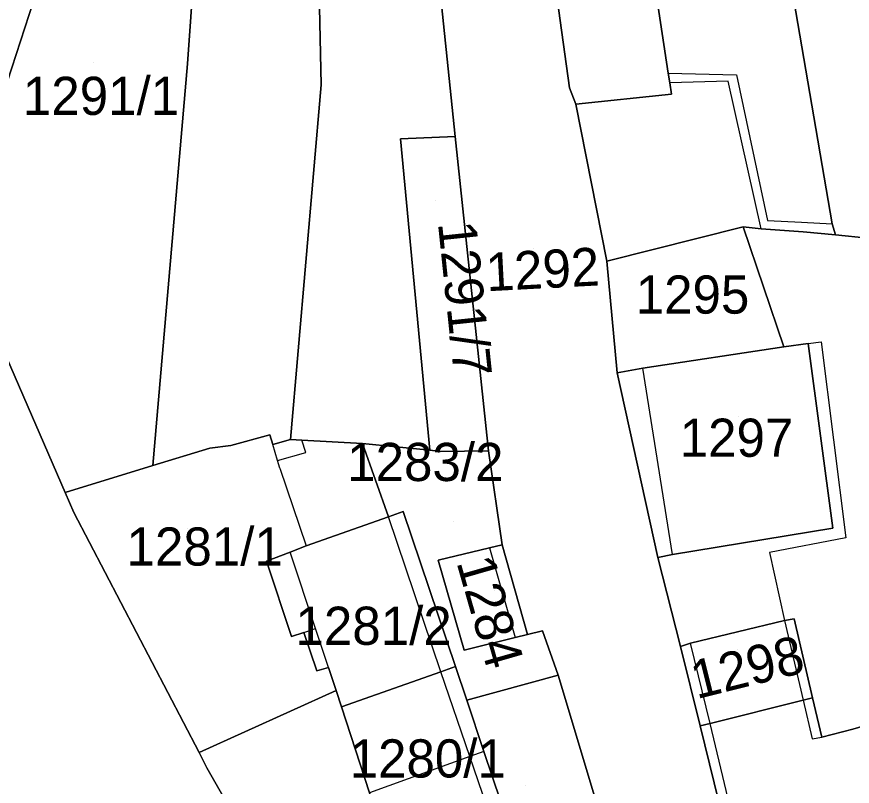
# Model space of a CAD drawing. Extents: x -263943 to -261149, y -1236934 to -1230686.
# Drawn here: x -263107.99 to -263064.24, y -1235315.1 to -1235274.78 of the extents above; entities that cross this region are included whole.
import ezdxf

# ---------------------------------------------------------------- set-up
doc = ezdxf.new("R2010")
doc.units = 0
for name, color, linetype in [('body_kn', 7, 'Continuous'), ('kladpar_druhypozemkov', 7, 'Continuous'), ('kladpar_hranice', 7, 'Continuous'), ('kladpar_parcelnecisla', 7, 'Continuous'), ('kladpar_plochy', 7, 'Continuous'), ('zappar_hrandruhpozemk', 7, 'Continuous'), ('zuob_linie', 7, 'Continuous'), ('zuob_plochy', 7, 'Continuous')]:
    doc.layers.add(name, color=color, linetype=linetype)

msp = doc.modelspace()

# ---------------------------------------------------------------- linework, layer by layer
at = {"layer": 'body_kn'}
for p, q in [((-263099.05, -1235277.25), (-263099.05, -1235277.25)), ((-263073.88, -1235277.74), (-263073.88, -1235277.74)), ((-263073.88, -1235277.74), (-263073.88, -1235277.74)), ((-263070.31, -1235277.83), (-263070.31, -1235277.83)), ((-263073.79, -1235278.25), (-263073.79, -1235278.25)), ((-263070.74, -1235278.17), (-263070.74, -1235278.17)), ((-263092.06, -1235278.36), (-263092.06, -1235278.36)), ((-263079.05, -1235278.51), (-263079.05, -1235278.51)), ((-263073.71, -1235278.85), (-263073.71, -1235278.85)), ((-263073.71, -1235278.85), (-263073.71, -1235278.85)), ((-263078.71, -1235279.36), (-263078.71, -1235279.36)), ((-263087.9, -1235281.19), (-263087.9, -1235281.19)), ((-263085.04, -1235281.06), (-263085.04, -1235281.06)), ((-263068.68, -1235285.46), (-263068.68, -1235285.46)), ((-263066.9, -1235285.55), (-263066.9, -1235285.55)), ((-263065.29, -1235285.63), (-263065.29, -1235285.63)), ((-263069.96, -1235285.8), (-263069.96, -1235285.8)), ((-263069.02, -1235285.89), (-263069.02, -1235285.89)), ((-263069.02, -1235285.89), (-263069.02, -1235285.89)), ((-263066.82, -1235286.05), (-263066.82, -1235286.05)), ((-263066.82, -1235286.05), (-263066.82, -1235286.05)), ((-263065.12, -1235286.22), (-263065.12, -1235286.22)), ((-263077.09, -1235287.59), (-263077.09, -1235287.59)), ((-263077.09, -1235287.59), (-263077.09, -1235287.59)), ((-263065.87, -1235291.82), (-263065.87, -1235291.82)), ((-263067.82, -1235292.08), (-263067.82, -1235292.08)), ((-263066.55, -1235291.91), (-263066.55, -1235291.91)), ((-263066.55, -1235291.91), (-263066.55, -1235291.91)), ((-263076.56, -1235293.44), (-263076.56, -1235293.44)), ((-263076.56, -1235293.44), (-263076.56, -1235293.44)), ((-263075.21, -1235293.19), (-263075.21, -1235293.19)), ((-263094.74, -1235296.69), (-263094.74, -1235296.69)), ((-263093.66, -1235296.93), (-263093.66, -1235296.93)), ((-263093.66, -1235296.93), (-263093.66, -1235296.93)), ((-263093.06, -1235296.96), (-263093.06, -1235296.96)), ((-263097.88, -1235297.39), (-263097.88, -1235297.39)), ((-263096.78, -1235297.25), (-263096.78, -1235297.25)), ((-263094.59, -1235297.19), (-263094.59, -1235297.19)), ((-263094.59, -1235297.19), (-263094.59, -1235297.19)), ((-263089.89, -1235297.14), (-263089.89, -1235297.14)), ((-263086.36, -1235297.5), (-263086.36, -1235297.5)), ((-263086.36, -1235297.5), (-263086.36, -1235297.5)), ((-263083.29, -1235297.53), (-263083.29, -1235297.53)), ((-263092.86, -1235297.62), (-263092.86, -1235297.62)), ((-263085.81, -1235297.56), (-263085.81, -1235297.56)), ((-263100.86, -1235298.3), (-263100.86, -1235298.3)), ((-263094.34, -1235298.03), (-263094.34, -1235298.03)), ((-263094.34, -1235298.03), (-263094.34, -1235298.03)), ((-263094.22, -1235298.43), (-263094.22, -1235298.43)), ((-263105.46, -1235299.71), (-263105.46, -1235299.71)), ((-263105.01, -1235300.75), (-263105.01, -1235300.75)), ((-263088.52, -1235300.99), (-263088.52, -1235300.99)), ((-263087.76, -1235300.71), (-263087.76, -1235300.71)), ((-263065.26, -1235301.58), (-263065.26, -1235301.58)), ((-263064.58, -1235302.09), (-263064.58, -1235302.09)), ((-263092.83, -1235302.5), (-263092.83, -1235302.5)), ((-263083.23, -1235302.61), (-263083.23, -1235302.61)), ((-263083.23, -1235302.61), (-263083.23, -1235302.61)), ((-263082.57, -1235302.45), (-263082.57, -1235302.45)), ((-263093.68, -1235302.83), (-263093.68, -1235302.83)), ((-263074.42, -1235303.12), (-263074.42, -1235303.12)), ((-263073.66, -1235302.95), (-263073.66, -1235302.95)), ((-263073.66, -1235302.95), (-263073.66, -1235302.95)), ((-263068.57, -1235302.86), (-263068.57, -1235302.86)), ((-263094.91, -1235303.31), (-263094.91, -1235303.31)), ((-263085.92, -1235303.26), (-263085.92, -1235303.26)), ((-263067.79, -1235306.42), (-263067.79, -1235306.42)), ((-263067.79, -1235306.42), (-263067.79, -1235306.42)), ((-263067.29, -1235306.33), (-263067.29, -1235306.33)), ((-263092.96, -1235307.05), (-263092.96, -1235307.05)), ((-263092.96, -1235307.05), (-263092.96, -1235307.05)), ((-263092.34, -1235306.84), (-263092.34, -1235306.84)), ((-263081.25, -1235307.15), (-263081.25, -1235307.15)), ((-263080.46, -1235306.96), (-263080.46, -1235306.96)), ((-263093.6, -1235307.26), (-263093.6, -1235307.26)), ((-263081.9, -1235307.31), (-263081.9, -1235307.31)), ((-263081.9, -1235307.31), (-263081.9, -1235307.31)), ((-263084.56, -1235307.97), (-263084.56, -1235307.97)), ((-263073.23, -1235307.78), (-263073.23, -1235307.78)), ((-263072.72, -1235307.61), (-263072.72, -1235307.61)), ((-263091.66, -1235308.87), (-263091.66, -1235308.87)), ((-263091.66, -1235308.87), (-263091.66, -1235308.87)), ((-263085.01, -1235308.83), (-263085.01, -1235308.83)), ((-263092.27, -1235309.05), (-263092.27, -1235309.05)), ((-263085.78, -1235309.1), (-263085.78, -1235309.1)), ((-263085.78, -1235309.1), (-263085.78, -1235309.1)), ((-263079.65, -1235309.28), (-263079.65, -1235309.28)), ((-263091.27, -1235310.08), (-263091.27, -1235310.08)), ((-263084.42, -1235310.59), (-263084.42, -1235310.59)), ((-263066.81, -1235310.58), (-263066.81, -1235310.58)), ((-263066.81, -1235310.58), (-263066.81, -1235310.58)), ((-263066.32, -1235310.46), (-263066.32, -1235310.46)), ((-263090.99, -1235310.94), (-263090.99, -1235310.94)), ((-263072.2, -1235311.94), (-263072.2, -1235311.94)), ((-263071.68, -1235311.81), (-263071.68, -1235311.81)), ((-263071.68, -1235311.81), (-263071.68, -1235311.81)), ((-263066.34, -1235312.61), (-263066.34, -1235312.61)), ((-263065.83, -1235312.52), (-263065.83, -1235312.52)), ((-263083.53, -1235313.28), (-263083.53, -1235313.28)), ((-263083.53, -1235313.28), (-263083.53, -1235313.28)), ((-263098.44, -1235313.33), (-263098.44, -1235313.33)), ((-263084.26, -1235313.54), (-263084.26, -1235313.54)), ((-263084.26, -1235313.54), (-263084.26, -1235313.54)), ((-263098.03, -1235314.13), (-263098.03, -1235314.13))]:
    msp.add_line(p, q, dxfattribs=at)
at = {"layer": 'kladpar_druhypozemkov'}
for p, q in [((-263103.96, -1235277.2), (-263103.96, -1235277.2)), ((-263086.04, -1235284.43), (-263086.04, -1235284.43)), ((-263080.94, -1235286.95), (-263080.94, -1235286.95)), ((-263072.74, -1235288.34), (-263072.74, -1235288.34)), ((-263070.2, -1235295.71), (-263070.2, -1235295.71)), ((-263085.14, -1235301.24), (-263085.14, -1235301.24)), ((-263099.04, -1235301.62), (-263099.04, -1235301.62)), ((-263082.99, -1235304.82), (-263082.99, -1235304.82)), ((-263089.24, -1235305.84), (-263089.24, -1235305.84)), ((-263070.24, -1235307.94), (-263070.24, -1235307.94)), ((-263086.44, -1235312.72), (-263086.44, -1235312.72)), ((-263081.34, -1235315.04), (-263081.34, -1235315.04))]:
    msp.add_line(p, q, dxfattribs=at)
at = {"layer": 'kladpar_hranice'}
for points in [[(-263059.02, -1235275.36), (-263057.56, -1235285.96), (-263063.42, -1235286.39), (-263065.12, -1235286.22), (-263065.29, -1235285.63), (-263072.4, -1235244.14), (-263074.63, -1235228.87), (-263067.76, -1235225.98), (-263064.76, -1235243.12), (-263059.37, -1235271.71), (-263059.02, -1235275.36)], [(-263066.82, -1235286.05), (-263069.02, -1235285.89), (-263069.96, -1235285.8), (-263077.09, -1235287.59), (-263078.71, -1235279.36), (-263073.71, -1235278.85), (-263073.79, -1235278.25), (-263073.88, -1235277.74), (-263078.85, -1235244.83), (-263080.5, -1235230.01), (-263076.93, -1235227.8), (-263075.03, -1235226.92), (-263074.63, -1235228.87), (-263072.4, -1235244.14), (-263065.29, -1235285.63), (-263065.12, -1235286.22), (-263066.82, -1235286.05)], [(-263073.71, -1235278.85), (-263078.71, -1235279.36), (-263079.05, -1235278.51), (-263080.52, -1235267.91), (-263083.86, -1235245.51), (-263085.63, -1235231.02), (-263080.5, -1235230.01), (-263078.85, -1235244.83), (-263073.88, -1235277.74), (-263073.79, -1235278.25), (-263073.71, -1235278.85)], [(-263077.09, -1235287.59), (-263076.56, -1235293.44), (-263074.42, -1235303.12), (-263073.23, -1235307.78), (-263072.2, -1235311.94), (-263069.77, -1235321.89), (-263069.63, -1235322.46), (-263068.94, -1235325), (-263073.99, -1235328.12), (-263079.65, -1235309.28), (-263080.46, -1235306.96), (-263081.25, -1235307.15), (-263082.57, -1235302.45), (-263083.29, -1235297.53), (-263085.04, -1235281.06), (-263090.03, -1235232.8), (-263085.63, -1235231.02), (-263083.86, -1235245.51), (-263080.52, -1235267.91), (-263079.05, -1235278.51), (-263078.71, -1235279.36), (-263077.09, -1235287.59)], [(-263110.88, -1235284.9), (-263111.22, -1235285.16), (-263113.86, -1235282.28), (-263115.65, -1235277.69), (-263117.02, -1235273.28), (-263119.24, -1235266.24), (-263116.18, -1235265.05), (-263115, -1235264.28), (-263111.85, -1235268.44), (-263111.34, -1235268.02), (-263106.84, -1235264.53), (-263109.82, -1235260.38), (-263107.36, -1235258.42), (-263112.38, -1235251.38), (-263099.98, -1235232.98), (-263103.26, -1235262.08), (-263110.76, -1235285.15), (-263110.88, -1235284.9)], [(-263095.9, -1235232.91), (-263099.05, -1235277.25), (-263100.86, -1235298.3), (-263105.46, -1235299.71), (-263108.52, -1235292.62), (-263110.76, -1235285.15), (-263103.26, -1235262.08), (-263099.98, -1235232.98), (-263095.9, -1235232.91)], [(-263093.66, -1235296.93), (-263094.59, -1235297.19), (-263094.74, -1235296.69), (-263096.78, -1235297.25), (-263097.88, -1235297.39), (-263100.86, -1235298.3), (-263099.05, -1235277.25), (-263095.9, -1235232.91), (-263093.02, -1235232.86), (-263092.06, -1235278.36), (-263093.66, -1235296.93)], [(-263086.36, -1235297.5), (-263089.89, -1235297.14), (-263093.06, -1235296.96), (-263093.66, -1235296.93), (-263092.06, -1235278.36), (-263093.02, -1235232.86), (-263090.03, -1235232.8), (-263085.04, -1235281.06), (-263087.9, -1235281.19), (-263086.36, -1235297.5)], [(-263084.33, -1235386.02), (-263092.6, -1235370.67), (-263114.1, -1235330.65), (-263154.86, -1235252.14), (-263135, -1235241.46), (-263131.58, -1235247.32), (-263132.26, -1235249.27), (-263123.99, -1235266.41), (-263114.45, -1235287.03), (-263111.22, -1235285.16), (-263110.88, -1235284.9), (-263110.76, -1235285.15), (-263108.52, -1235292.62), (-263105.46, -1235299.71), (-263105.01, -1235300.75), (-263098.44, -1235313.33), (-263098.03, -1235314.13), (-263090.02, -1235328.16), (-263086.47, -1235334.72), (-263093.18, -1235342.76), (-263082.06, -1235341.9), (-263081.03, -1235347.24), (-263069.42, -1235372), (-263054.3, -1235404.13)], [(-263086.36, -1235297.5), (-263087.9, -1235281.19), (-263085.04, -1235281.06), (-263083.29, -1235297.53), (-263085.81, -1235297.56), (-263086.36, -1235297.5)], [(-263076.56, -1235293.44), (-263077.09, -1235287.59), (-263069.96, -1235285.8), (-263067.82, -1235292.08), (-263075.21, -1235293.19), (-263076.56, -1235293.44)], [(-263061.48, -1235320.5), (-263063.62, -1235311.93), (-263064.22, -1235312.1), (-263065.83, -1235312.52), (-263066.32, -1235310.46), (-263067.29, -1235306.33), (-263067.79, -1235306.42), (-263072.72, -1235307.61), (-263073.23, -1235307.78), (-263074.42, -1235303.12), (-263073.66, -1235302.95), (-263065.26, -1235301.58), (-263066.55, -1235291.91), (-263067.82, -1235292.08), (-263069.96, -1235285.8), (-263069.02, -1235285.89), (-263066.82, -1235286.05), (-263065.12, -1235286.22), (-263063.42, -1235286.39), (-263062.9, -1235289.19), (-263062.48, -1235291.48)], [(-263073.66, -1235302.95), (-263074.42, -1235303.12), (-263076.56, -1235293.44), (-263075.21, -1235293.19), (-263067.82, -1235292.08), (-263066.55, -1235291.91), (-263065.26, -1235301.58), (-263073.66, -1235302.95)], [(-263094.59, -1235297.19), (-263093.66, -1235296.93), (-263093.06, -1235296.96), (-263089.89, -1235297.14), (-263088.52, -1235300.99), (-263092.83, -1235302.5), (-263093.68, -1235302.83), (-263094.91, -1235303.31), (-263093.6, -1235307.26), (-263092.96, -1235307.05), (-263092.27, -1235309.05), (-263091.66, -1235308.87), (-263091.27, -1235310.08), (-263098.44, -1235313.33), (-263105.01, -1235300.75), (-263105.46, -1235299.71), (-263100.86, -1235298.3), (-263097.88, -1235297.39), (-263096.78, -1235297.25), (-263094.74, -1235296.69), (-263094.59, -1235297.19)], [(-263083.23, -1235302.61), (-263085.92, -1235303.26), (-263084.56, -1235307.97), (-263081.9, -1235307.31), (-263081.25, -1235307.15), (-263080.46, -1235306.96), (-263079.65, -1235309.28), (-263084.42, -1235310.59), (-263085.01, -1235308.83), (-263087.76, -1235300.71), (-263088.52, -1235300.99), (-263089.89, -1235297.14), (-263086.36, -1235297.5), (-263085.81, -1235297.56), (-263083.29, -1235297.53), (-263082.57, -1235302.45), (-263083.23, -1235302.61)], [(-263085.78, -1235309.1), (-263090.99, -1235310.94), (-263091.27, -1235310.08), (-263091.66, -1235308.87), (-263092.27, -1235309.05), (-263092.96, -1235307.05), (-263093.6, -1235307.26), (-263094.91, -1235303.31), (-263093.68, -1235302.83), (-263092.83, -1235302.5), (-263088.52, -1235300.99), (-263087.76, -1235300.71), (-263085.01, -1235308.83), (-263085.78, -1235309.1)], [(-263081.9, -1235307.31), (-263084.56, -1235307.97), (-263085.92, -1235303.26), (-263083.23, -1235302.61), (-263082.57, -1235302.45), (-263081.25, -1235307.15), (-263081.9, -1235307.31)], [(-263066.81, -1235310.58), (-263071.68, -1235311.81), (-263072.2, -1235311.94), (-263073.23, -1235307.78), (-263072.72, -1235307.61), (-263067.79, -1235306.42), (-263067.29, -1235306.33), (-263066.32, -1235310.46), (-263066.81, -1235310.58)], [(-263083.53, -1235313.28), (-263082.2, -1235317.2), (-263082.93, -1235317.46), (-263088.15, -1235319.32), (-263089.52, -1235315.44), (-263090.99, -1235310.94), (-263085.78, -1235309.1), (-263085.01, -1235308.83), (-263084.42, -1235310.59), (-263083.53, -1235313.28)], [(-263085.38, -1235327.86), (-263080.01, -1235326.1), (-263079.26, -1235325.83), (-263082.2, -1235317.2), (-263083.53, -1235313.28), (-263084.42, -1235310.59), (-263079.65, -1235309.28), (-263073.99, -1235328.12), (-263078.88, -1235330.62), (-263083.29, -1235333), (-263085.38, -1235327.86)], [(-263085.38, -1235327.86), (-263083.29, -1235333), (-263086.47, -1235334.72), (-263090.02, -1235328.16), (-263098.03, -1235314.13), (-263098.44, -1235313.33), (-263091.27, -1235310.08), (-263090.99, -1235310.94), (-263089.52, -1235315.44), (-263088.15, -1235319.32), (-263085.79, -1235325.94), (-263085.38, -1235327.86)], [(-263064.22, -1235312.1), (-263063.62, -1235311.93), (-263061.48, -1235320.5), (-263069.63, -1235322.46), (-263069.77, -1235321.89), (-263072.2, -1235311.94), (-263071.68, -1235311.81), (-263066.81, -1235310.58), (-263066.32, -1235310.46), (-263065.83, -1235312.52), (-263064.22, -1235312.1)]]:
    msp.add_lwpolyline(points, dxfattribs=at)
at = {"layer": 'kladpar_plochy'}
for points in [[(-263059.02, -1235275.36), (-263057.56, -1235285.96), (-263063.42, -1235286.39), (-263065.12, -1235286.22), (-263065.29, -1235285.63), (-263072.4, -1235244.14), (-263074.63, -1235228.87), (-263067.76, -1235225.98), (-263064.76, -1235243.12), (-263059.37, -1235271.71)], [(-263066.82, -1235286.05), (-263069.02, -1235285.89), (-263069.96, -1235285.8), (-263077.09, -1235287.59), (-263078.71, -1235279.36), (-263073.71, -1235278.85), (-263073.79, -1235278.25), (-263073.88, -1235277.74), (-263078.85, -1235244.83), (-263080.5, -1235230.01), (-263076.93, -1235227.8), (-263075.03, -1235226.92), (-263074.63, -1235228.87), (-263072.4, -1235244.14), (-263065.29, -1235285.63), (-263065.12, -1235286.22)], [(-263073.71, -1235278.85), (-263078.71, -1235279.36), (-263079.05, -1235278.51), (-263080.52, -1235267.91), (-263083.86, -1235245.51), (-263085.63, -1235231.02), (-263080.5, -1235230.01), (-263078.85, -1235244.83), (-263073.88, -1235277.74), (-263073.79, -1235278.25)], [(-263077.09, -1235287.59), (-263076.56, -1235293.44), (-263074.42, -1235303.12), (-263073.23, -1235307.78), (-263072.2, -1235311.94), (-263069.77, -1235321.89), (-263069.63, -1235322.46), (-263068.94, -1235325), (-263073.99, -1235328.12), (-263079.65, -1235309.28), (-263080.46, -1235306.96), (-263081.25, -1235307.15), (-263082.57, -1235302.45), (-263083.29, -1235297.53), (-263085.04, -1235281.06), (-263090.03, -1235232.8), (-263085.63, -1235231.02), (-263083.86, -1235245.51), (-263080.52, -1235267.91), (-263079.05, -1235278.51), (-263078.71, -1235279.36)], [(-263110.88, -1235284.9), (-263111.22, -1235285.16), (-263113.86, -1235282.28), (-263115.65, -1235277.69), (-263117.02, -1235273.28), (-263119.24, -1235266.24), (-263116.18, -1235265.05), (-263115, -1235264.28), (-263111.85, -1235268.44), (-263111.34, -1235268.02), (-263106.84, -1235264.53), (-263109.82, -1235260.38), (-263107.36, -1235258.42), (-263112.38, -1235251.38), (-263099.98, -1235232.98), (-263103.26, -1235262.08), (-263110.76, -1235285.15)], [(-263095.9, -1235232.91), (-263099.05, -1235277.25), (-263100.86, -1235298.3), (-263105.46, -1235299.71), (-263108.52, -1235292.62), (-263110.76, -1235285.15), (-263103.26, -1235262.08), (-263099.98, -1235232.98)], [(-263093.66, -1235296.93), (-263094.59, -1235297.19), (-263094.74, -1235296.69), (-263096.78, -1235297.25), (-263097.88, -1235297.39), (-263100.86, -1235298.3), (-263099.05, -1235277.25), (-263095.9, -1235232.91), (-263093.02, -1235232.86), (-263092.06, -1235278.36)], [(-263086.36, -1235297.5), (-263089.89, -1235297.14), (-263093.06, -1235296.96), (-263093.66, -1235296.93), (-263092.06, -1235278.36), (-263093.02, -1235232.86), (-263090.03, -1235232.8), (-263085.04, -1235281.06), (-263087.9, -1235281.19)], [(-263086.36, -1235297.5), (-263087.9, -1235281.19), (-263085.04, -1235281.06), (-263083.29, -1235297.53), (-263085.81, -1235297.56)], [(-263076.56, -1235293.44), (-263077.09, -1235287.59), (-263069.96, -1235285.8), (-263067.82, -1235292.08), (-263075.21, -1235293.19)], [(-263073.66, -1235302.95), (-263074.42, -1235303.12), (-263076.56, -1235293.44), (-263075.21, -1235293.19), (-263067.82, -1235292.08), (-263066.55, -1235291.91), (-263065.26, -1235301.58)], [(-263094.59, -1235297.19), (-263093.66, -1235296.93), (-263093.06, -1235296.96), (-263089.89, -1235297.14), (-263088.52, -1235300.99), (-263092.83, -1235302.5), (-263093.68, -1235302.83), (-263094.91, -1235303.31), (-263093.6, -1235307.26), (-263092.96, -1235307.05), (-263092.27, -1235309.05), (-263091.66, -1235308.87), (-263091.27, -1235310.08), (-263098.44, -1235313.33), (-263105.01, -1235300.75), (-263105.46, -1235299.71), (-263100.86, -1235298.3), (-263097.88, -1235297.39), (-263096.78, -1235297.25), (-263094.74, -1235296.69)], [(-263083.23, -1235302.61), (-263085.92, -1235303.26), (-263084.56, -1235307.97), (-263081.9, -1235307.31), (-263081.25, -1235307.15), (-263080.46, -1235306.96), (-263079.65, -1235309.28), (-263084.42, -1235310.59), (-263085.01, -1235308.83), (-263087.76, -1235300.71), (-263088.52, -1235300.99), (-263089.89, -1235297.14), (-263086.36, -1235297.5), (-263085.81, -1235297.56), (-263083.29, -1235297.53), (-263082.57, -1235302.45)], [(-263085.78, -1235309.1), (-263090.99, -1235310.94), (-263091.27, -1235310.08), (-263091.66, -1235308.87), (-263092.27, -1235309.05), (-263092.96, -1235307.05), (-263093.6, -1235307.26), (-263094.91, -1235303.31), (-263093.68, -1235302.83), (-263092.83, -1235302.5), (-263088.52, -1235300.99), (-263087.76, -1235300.71), (-263085.01, -1235308.83)], [(-263081.9, -1235307.31), (-263084.56, -1235307.97), (-263085.92, -1235303.26), (-263083.23, -1235302.61), (-263082.57, -1235302.45), (-263081.25, -1235307.15)], [(-263066.81, -1235310.58), (-263071.68, -1235311.81), (-263072.2, -1235311.94), (-263073.23, -1235307.78), (-263072.72, -1235307.61), (-263067.79, -1235306.42), (-263067.29, -1235306.33), (-263066.32, -1235310.46)], [(-263083.53, -1235313.28), (-263082.2, -1235317.2), (-263082.93, -1235317.46), (-263088.15, -1235319.32), (-263089.52, -1235315.44), (-263090.99, -1235310.94), (-263085.78, -1235309.1), (-263085.01, -1235308.83), (-263084.42, -1235310.59)], [(-263085.38, -1235327.86), (-263080.01, -1235326.1), (-263079.26, -1235325.83), (-263082.2, -1235317.2), (-263083.53, -1235313.28), (-263084.42, -1235310.59), (-263079.65, -1235309.28), (-263073.99, -1235328.12), (-263078.88, -1235330.62), (-263083.29, -1235333)], [(-263085.38, -1235327.86), (-263083.29, -1235333), (-263086.47, -1235334.72), (-263090.02, -1235328.16), (-263098.03, -1235314.13), (-263098.44, -1235313.33), (-263091.27, -1235310.08), (-263090.99, -1235310.94), (-263089.52, -1235315.44), (-263088.15, -1235319.32), (-263085.79, -1235325.94)], [(-263064.22, -1235312.1), (-263063.62, -1235311.93), (-263061.48, -1235320.5), (-263069.63, -1235322.46), (-263069.77, -1235321.89), (-263072.2, -1235311.94), (-263071.68, -1235311.81), (-263066.81, -1235310.58), (-263066.32, -1235310.46), (-263065.83, -1235312.52)]]:
    msp.add_lwpolyline(points, close=True, dxfattribs=at)
for points in [[(-263084.33, -1235386.02), (-263092.6, -1235370.67), (-263114.1, -1235330.65), (-263154.86, -1235252.14), (-263135, -1235241.46), (-263131.58, -1235247.32), (-263132.26, -1235249.27), (-263123.99, -1235266.41), (-263114.45, -1235287.03), (-263111.22, -1235285.16), (-263110.88, -1235284.9), (-263110.76, -1235285.15), (-263108.52, -1235292.62), (-263105.46, -1235299.71), (-263105.01, -1235300.75), (-263098.44, -1235313.33), (-263098.03, -1235314.13), (-263090.02, -1235328.16), (-263086.47, -1235334.72), (-263093.18, -1235342.76), (-263082.06, -1235341.9), (-263081.03, -1235347.24), (-263069.42, -1235372), (-263054.3, -1235404.13)], [(-263064.22, -1235312.1), (-263065.83, -1235312.52), (-263066.32, -1235310.46), (-263067.29, -1235306.33), (-263067.79, -1235306.42), (-263072.72, -1235307.61), (-263073.23, -1235307.78), (-263074.42, -1235303.12), (-263073.66, -1235302.95), (-263065.26, -1235301.58), (-263066.55, -1235291.91), (-263067.82, -1235292.08), (-263069.96, -1235285.8), (-263069.02, -1235285.89), (-263066.82, -1235286.05), (-263065.12, -1235286.22), (-263063.42, -1235286.39)]]:
    msp.add_lwpolyline(points, dxfattribs=at)
at = {"layer": 'zappar_hrandruhpozemk'}
for p, q in [((-263073.88, -1235277.74), (-263070.31, -1235277.83)), ((-263070.31, -1235277.83), (-263068.68, -1235285.46)), ((-263070.74, -1235278.17), (-263073.79, -1235278.25)), ((-263069.02, -1235285.89), (-263070.74, -1235278.17)), ((-263073.66, -1235302.95), (-263075.21, -1235293.19)), ((-263092.86, -1235297.62), (-263093.06, -1235296.96)), ((-263094.34, -1235298.03), (-263092.86, -1235297.62)), ((-263094.22, -1235298.43), (-263092.83, -1235302.5)), ((-263085.78, -1235309.1), (-263088.52, -1235300.99)), ((-263083.23, -1235302.61), (-263081.9, -1235307.31)), ((-263068.57, -1235302.86), (-263067.79, -1235306.42)), ((-263067.79, -1235306.42), (-263066.81, -1235310.58)), ((-263092.96, -1235307.05), (-263092.34, -1235306.84)), ((-263071.68, -1235311.81), (-263072.72, -1235307.61)), ((-263066.81, -1235310.58), (-263066.34, -1235312.61)), ((-263069.29, -1235321.78), (-263071.68, -1235311.81)), ((-263066.34, -1235312.61), (-263065.83, -1235312.52)), ((-263083.53, -1235313.28), (-263084.26, -1235313.54)), ((-263084.26, -1235313.54), (-263089.52, -1235315.44))]:
    msp.add_line(p, q, dxfattribs=at)
for points in [[(-263068.68, -1235285.46), (-263066.9, -1235285.55), (-263065.29, -1235285.63)], [(-263066.55, -1235291.91), (-263065.87, -1235291.82), (-263064.58, -1235302.09), (-263068.57, -1235302.86)], [(-263094.22, -1235298.43), (-263094.34, -1235298.03), (-263094.59, -1235297.19)], [(-263091.66, -1235308.87), (-263092.34, -1235306.84), (-263093.68, -1235302.83)], [(-263082.93, -1235317.46), (-263084.26, -1235313.54), (-263085.78, -1235309.1)]]:
    msp.add_lwpolyline(points, dxfattribs=at)
at = {"layer": 'zuob_linie'}
for points in [[(-263123.99, -1235266.41), (-263114.45, -1235287.03), (-263111.22, -1235285.16), (-263110.88, -1235284.9), (-263110.76, -1235285.15), (-263108.52, -1235292.62), (-263105.46, -1235299.71), (-263105.01, -1235300.75), (-263098.44, -1235313.33), (-263098.03, -1235314.13), (-263090.02, -1235328.16)], [(-263090.02, -1235328.16), (-263098.03, -1235314.13), (-263098.44, -1235313.33), (-263105.01, -1235300.75), (-263105.46, -1235299.71), (-263108.52, -1235292.62), (-263110.76, -1235285.15), (-263110.88, -1235284.9), (-263111.22, -1235285.16), (-263114.45, -1235287.03), (-263123.99, -1235266.41)]]:
    msp.add_lwpolyline(points, dxfattribs=at)
at = {"layer": 'zuob_plochy'}
for points in [[(-263123.99, -1235266.41), (-263114.45, -1235287.03), (-263111.22, -1235285.16), (-263110.88, -1235284.9), (-263110.76, -1235285.15), (-263108.52, -1235292.62), (-263105.46, -1235299.71), (-263105.01, -1235300.75), (-263098.44, -1235313.33), (-263098.03, -1235314.13), (-263090.02, -1235328.16)], [(-263090.02, -1235328.16), (-263098.03, -1235314.13), (-263098.44, -1235313.33), (-263105.01, -1235300.75), (-263105.46, -1235299.71), (-263108.52, -1235292.62), (-263110.76, -1235285.15), (-263110.88, -1235284.9), (-263111.22, -1235285.16), (-263114.45, -1235287.03), (-263123.99, -1235266.41)]]:
    msp.add_lwpolyline(points, dxfattribs=at)

# ---------------------------------------------------------------- texts
at = {"layer": 'kladpar_parcelnecisla'}
for s, p in [('1291/1', (-263107.668, -1235279.93)), ('1295', (-263075.582, -1235290.34)), ('1297', (-263073.28, -1235297.84)), ('1283/2', (-263090.688, -1235299.11)), ('1281/1', (-263102.24, -1235303.54)), ('1281/2', (-263093.396, -1235307.69)), ('1280/1', (-263090.561, -1235314.64))]:
    msp.add_text(s, height=2, dxfattribs=at).set_placement(p)
for s, rotation, p in [('1291/7', 276, (-263085.94, -1235285.596)), ('1292', 3, (-263083.378, -1235289.169)), ('1284', 286, (-263084.978, -1235303.356)), ('1298', 14, (-263072.395, -1235310.54))]:
    msp.add_text(s, height=2, rotation=rotation, dxfattribs=at).set_placement(p)

doc.saveas('drawing.dxf')
